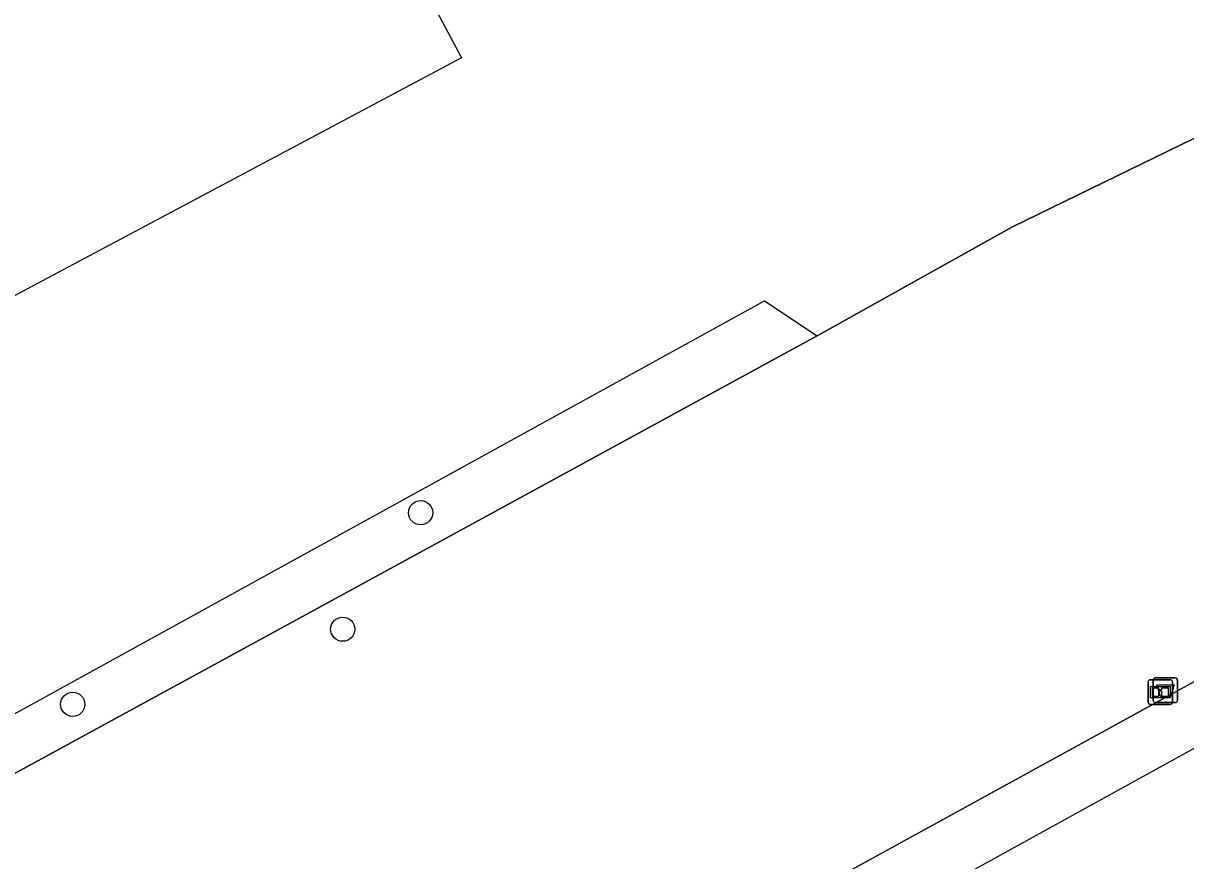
# Model space of a CAD drawing. Extents: x 158087 to 159494, y 382905 to 383981.
# Drawn here: x 159128.34 to 159175.31, y 383492.84 to 383526.68 of the extents above; entities that cross this region are included whole.
import ezdxf

# ---------------------------------------------------------------- set-up
doc = ezdxf.new("R2010")
doc.units = 0
for name, color, linetype in [('IMGEO_Afvalbak', 7, 'Continuous'), ('IMGEO_Boom', 7, 'Continuous'), ('IMGEO_Groenvoorziening', 7, 'Continuous'), ('IMGEO_Hek', 7, 'Continuous'), ('IMGEO_Informatiebord', 7, 'Continuous'), ('IMGEO_Voetpad_halfverhard', 7, 'Continuous')]:
    doc.layers.add(name, color=color, linetype=linetype)

msp = doc.modelspace()

# ---------------------------------------------------------------- linework, layer by layer
at = {"layer": 'IMGEO_Afvalbak'}
for p, q in [((159173.994, 383499.327), (159173.994, 383500.127)), ((159173.994, 383500.127), (159173.994, 383499.327)), ((159174.094, 383500.227), (159174.884, 383500.227)), ((159174.884, 383500.227), (159174.094, 383500.227)), ((159174.984, 383500.127), (159174.984, 383499.327)), ((159174.984, 383499.327), (159174.984, 383500.127)), ((159174.884, 383499.227), (159174.094, 383499.227)), ((159174.094, 383499.227), (159174.884, 383499.227))]:
    msp.add_line(p, q, dxfattribs=at)
msp.add_lwpolyline([(159174.137, 383499.941), (159174.841, 383499.941), (159174.692, 383499.471), (159174.286, 383499.471), (159174.137, 383499.941)], dxfattribs=at)
for centre, start, end in [((159174.094, 383500.127), 90, 180), ((159174.094, 383500.127), 90, 180), ((159174.884, 383500.127), 0, 90), ((159174.884, 383500.127), 360, 90), ((159174.094, 383499.327), 180, 270), ((159174.094, 383499.327), 180, 270), ((159174.884, 383499.327), 270, 0), ((159174.884, 383499.327), 270, 0)]:
    msp.add_arc(centre, 0.1, start, end, dxfattribs=at)
at = {"layer": 'IMGEO_Boom'}
for centre in [(159144.394, 383506.901), (159141.246, 383502.195), (159130.338, 383499.158)]:
    msp.add_circle(centre, 0.489, dxfattribs=at)
at = {"layer": 'IMGEO_Groenvoorziening'}
for points in [[(159136.657, 383542.939), (159146.051, 383525.282), (159093.745, 383497.455), (159084.351, 383515.111), (159136.657, 383542.939)], [(159177.217, 383522.791), (159168.31, 383518.447), (159160.416, 383514.051)], [(159121.952, 383493.081), (159122.395, 383495.698), (159158.288, 383515.462), (159160.416, 383514.051)], [(159160.416, 383514.051), (159159.679, 383513.64), (159121.952, 383493.081)]]:
    msp.add_lwpolyline(points, dxfattribs=at)
at = {"layer": 'IMGEO_Hek'}
for points in [[(159160.416, 383514.051), (159168.31, 383518.447), (159177.217, 383522.791)], [(159159.679, 383513.64), (159160.416, 383514.051)], [(159121.952, 383493.081), (159159.679, 383513.64)], [(159182.683, 383503.935), (159103.707, 383460.593)]]:
    msp.add_lwpolyline(points, dxfattribs=at)
at = {"layer": 'IMGEO_Informatiebord'}
for p, q in [((159173.788, 383499.252), (159173.788, 383500.052)), ((159173.788, 383500.052), (159173.788, 383499.252)), ((159173.888, 383500.152), (159174.678, 383500.152)), ((159174.678, 383500.152), (159173.888, 383500.152)), ((159174.778, 383500.052), (159174.778, 383499.252)), ((159174.778, 383499.252), (159174.778, 383500.052)), ((159174.678, 383499.152), (159173.888, 383499.152)), ((159173.888, 383499.152), (159174.678, 383499.152))]:
    msp.add_line(p, q, dxfattribs=at)
for points in [[(159173.889, 383499.884), (159174.677, 383499.884), (159174.677, 383499.42), (159173.889, 383499.42), (159173.889, 383499.884)], [(159173.954, 383499.819), (159173.954, 383499.485), (159174.229, 383499.485), (159174.23, 383499.698), (159174.334, 383499.699), (159174.335, 383499.485), (159174.612, 383499.485), (159174.612, 383499.819), (159174.336, 383499.819), (159174.336, 383499.739), (159174.23, 383499.739), (159174.23, 383499.819), (159173.954, 383499.819)]]:
    msp.add_lwpolyline(points, dxfattribs=at)
for centre, start, end in [((159173.888, 383500.052), 90, 180), ((159173.888, 383500.052), 90, 180), ((159174.678, 383500.052), 0, 90), ((159174.678, 383500.052), 360, 90), ((159173.888, 383499.252), 180, 270), ((159173.888, 383499.252), 180, 270), ((159174.678, 383499.252), 270, 0), ((159174.678, 383499.252), 270, 0)]:
    msp.add_arc(centre, 0.1, start, end, dxfattribs=at)
at = {"layer": 'IMGEO_Voetpad_halfverhard'}
for points in [[(159128.051, 383473.953), (159182.683, 383503.935)], [(159178.457, 383492.598), (159175.836, 383497.482), (159129.88, 383472.147), (159130.927, 383470.172)]]:
    msp.add_lwpolyline(points, dxfattribs=at)

doc.saveas('drawing.dxf')
